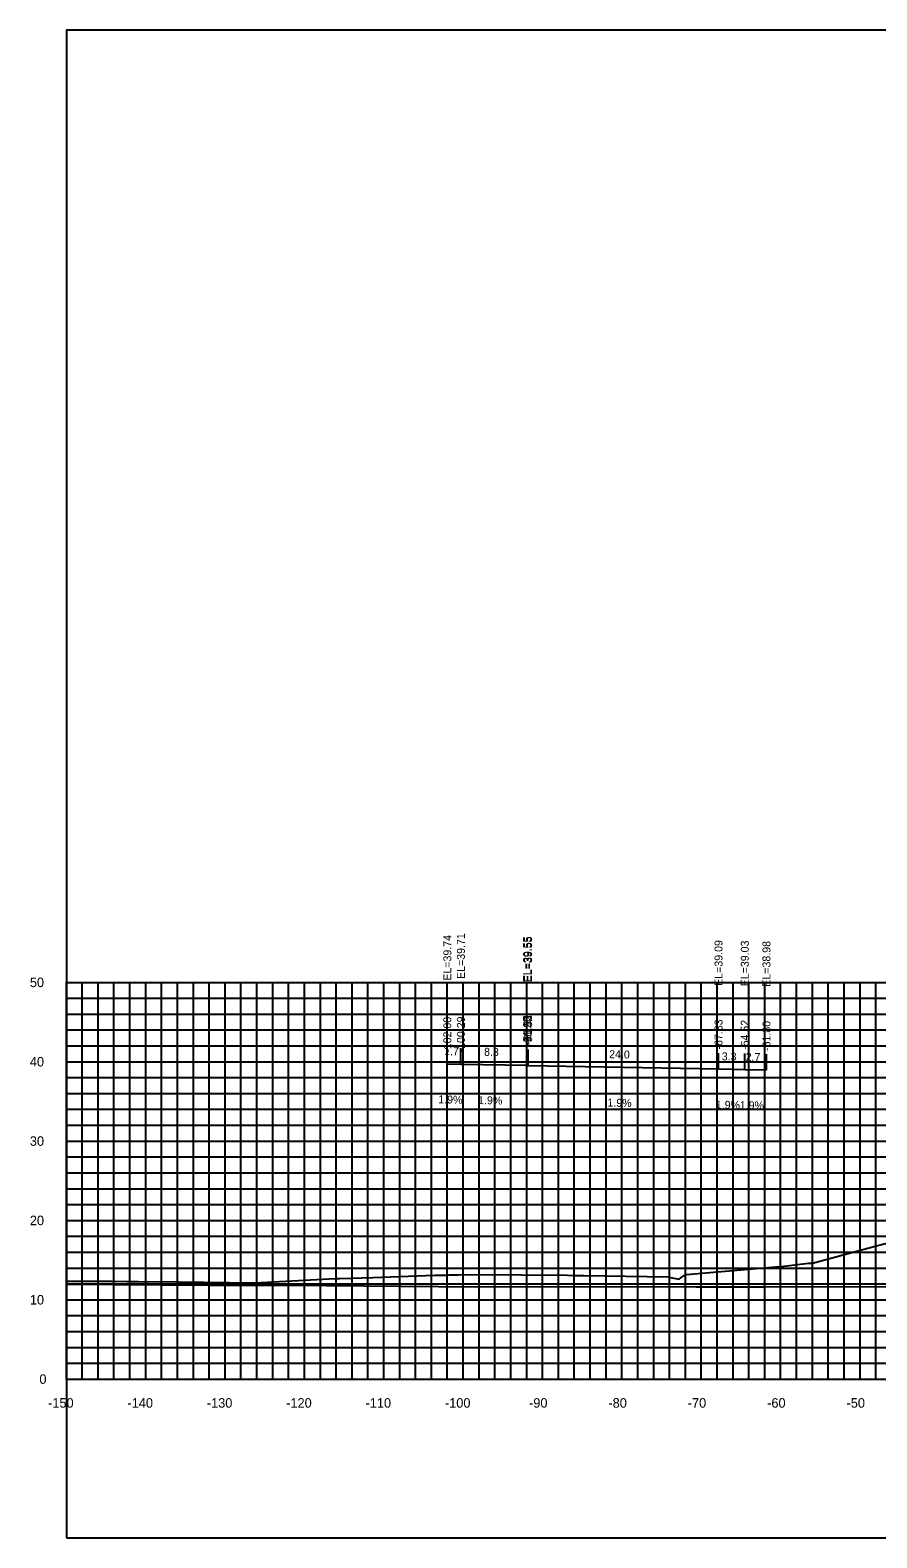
# Model space of a CAD drawing. Extents: x 1800880 to 1818864, y 245271 to 250560.
# Drawn here: x 1815588.2 to 1815694.9, y 247558.5 to 247748.5 of the extents above; entities that cross this region are included whole.
import ezdxf

# ---------------------------------------------------------------- set-up
doc = ezdxf.new("R2010")
doc.units = 0
for name, color, linetype in [('33', 7, 'Continuous'), ('ANNO-TXT', 7, 'Continuous'), ('CL-CNST', 7, 'Continuous'), ('DESIGN - DRAINAGE - Bridges', 7, 'Continuous'), ('Level 37', 7, 'Continuous'), ('Level 46', 7, 'Continuous'), ('Level 62', 7, 'Continuous'), ('SHT-BDR', 7, 'Continuous')]:
    doc.layers.add(name, color=color, linetype=linetype)

msp = doc.modelspace()

# ---------------------------------------------------------------- linework, layer by layer
at = {"layer": 'CL-CNST'}
msp.add_lwpolyline([(1815592.75, 247590.82), (1815598.5, 247590.8), (1815600.38, 247590.79), (1815601.8, 247590.79), (1815606.9, 247590.73), (1815616.45, 247590.6), (1815616.49, 247590.6), (1815626.61, 247591.13), (1815626.68, 247591.14), (1815626.78, 247591.14), (1815627.14, 247591.14), (1815627.19, 247591.14), (1815627.19, 247591.14), (1815627.19, 247591.14), (1815631.36, 247591.27), (1815639.16, 247591.56), (1815639.3, 247591.56), (1815640.04, 247591.58), (1815640.06, 247591.58), (1815640.11, 247591.58), (1815640.2, 247591.58), (1815640.32, 247591.58), (1815640.33, 247591.58), (1815640.54, 247591.59), (1815640.93, 247591.6), (1815641.21, 247591.61), (1815641.58, 247591.61), (1815642.15, 247591.62), (1815644.28, 247591.67), (1815655.88, 247591.55), (1815656.55, 247591.54), (1815657.93, 247591.52), (1815668.56, 247591.34), (1815668.61, 247591.33), (1815668.69, 247591.31), (1815668.75, 247591.3), (1815668.81, 247591.28), (1815668.86, 247591.27), (1815669.95, 247591.08), (1815670.18, 247591.25), (1815670.59, 247591.54), (1815670.86, 247591.67), (1815670.88, 247591.67), (1815682.62, 247592.65), (1815682.81, 247592.66), (1815686.26, 247593.08), (1815686.58, 247593.08), (1815686.76, 247593.08), (1815694.66, 247595.22), (1815699.18, 247596.4)], dxfattribs=at)
at = {"layer": 'DESIGN - DRAINAGE - Bridges'}
for p, q in [((1815592.69, 247628.47), (1815592.75, 247628.47)), ((1815592.75, 247578.47), (1815592.75, 247628.47)), ((1815592.69, 247618.47), (1815592.75, 247618.47)), ((1815592.69, 247608.47), (1815592.75, 247608.47)), ((1815592.69, 247598.47), (1815592.75, 247598.47)), ((1815592.69, 247588.47), (1815592.75, 247588.47)), ((1815592.69, 247578.47), (1815592.75, 247578.47)), ((1815592.75, 247578.47), (1815892.75, 247578.47)), ((1815592.75, 247578.41), (1815592.75, 247578.47)), ((1815602.75, 247578.41), (1815602.75, 247578.47)), ((1815612.75, 247578.41), (1815612.75, 247578.47)), ((1815622.75, 247578.41), (1815622.75, 247578.47)), ((1815632.75, 247578.41), (1815632.75, 247578.47)), ((1815642.75, 247578.41), (1815642.75, 247578.47)), ((1815652.75, 247578.41), (1815652.75, 247578.47)), ((1815662.75, 247578.41), (1815662.75, 247578.47)), ((1815672.75, 247578.41), (1815672.75, 247578.47)), ((1815682.75, 247578.41), (1815682.75, 247578.47)), ((1815692.75, 247578.41), (1815692.75, 247578.47))]:
    msp.add_line(p, q, dxfattribs=at)
at = {"layer": 'Level 37'}
for p, q in [((1815640.75, 247618.21), (1815640.75, 247620.21)), ((1815642.46, 247618.17), (1815642.46, 247620.17)), ((1815650.8, 247618.02), (1815650.8, 247620.02)), ((1815650.84, 247618.01), (1815650.84, 247620.01)), ((1815650.93, 247618.01), (1815650.93, 247620.01)), ((1815674.92, 247617.56), (1815674.92, 247619.56)), ((1815678.23, 247617.5), (1815678.23, 247619.5)), ((1815680.96, 247617.44), (1815680.96, 247619.44))]:
    msp.add_line(p, q, dxfattribs=at)
msp.add_lwpolyline([(1815592.75, 247558.47), (1815892.75, 247558.47), (1815892.75, 247748.47), (1815592.75, 247748.47)], close=True, dxfattribs=at)
at = {"layer": 'Level 46'}
for p, q in [((1815592.75, 247628.47), (1815892.75, 247628.47)), ((1815592.75, 247578.47), (1815592.75, 247628.47)), ((1815594.75, 247578.47), (1815594.75, 247628.47)), ((1815596.75, 247578.47), (1815596.75, 247628.47)), ((1815598.75, 247578.47), (1815598.75, 247628.47)), ((1815600.75, 247578.47), (1815600.75, 247628.47)), ((1815602.75, 247578.47), (1815602.75, 247628.47)), ((1815604.75, 247578.47), (1815604.75, 247628.47)), ((1815606.75, 247578.47), (1815606.75, 247628.47)), ((1815608.75, 247578.47), (1815608.75, 247628.47)), ((1815610.75, 247578.47), (1815610.75, 247628.47)), ((1815612.75, 247578.47), (1815612.75, 247628.47)), ((1815614.75, 247578.47), (1815614.75, 247628.47)), ((1815616.75, 247578.47), (1815616.75, 247628.47)), ((1815618.75, 247578.47), (1815618.75, 247628.47)), ((1815620.75, 247578.47), (1815620.75, 247628.47)), ((1815622.75, 247578.47), (1815622.75, 247628.47)), ((1815624.75, 247578.47), (1815624.75, 247628.47)), ((1815626.75, 247578.47), (1815626.75, 247628.47)), ((1815628.75, 247578.47), (1815628.75, 247628.47)), ((1815630.75, 247578.47), (1815630.75, 247628.47)), ((1815632.75, 247578.47), (1815632.75, 247628.47)), ((1815634.75, 247578.47), (1815634.75, 247628.47)), ((1815636.75, 247578.47), (1815636.75, 247628.47)), ((1815638.75, 247578.47), (1815638.75, 247628.47)), ((1815640.75, 247578.47), (1815640.75, 247628.47)), ((1815642.75, 247578.47), (1815642.75, 247628.47)), ((1815644.75, 247578.47), (1815644.75, 247628.47)), ((1815646.75, 247578.47), (1815646.75, 247628.47)), ((1815648.75, 247578.47), (1815648.75, 247628.47)), ((1815650.75, 247578.47), (1815650.75, 247628.47)), ((1815652.75, 247578.47), (1815652.75, 247628.47)), ((1815654.75, 247578.47), (1815654.75, 247628.47)), ((1815656.75, 247578.47), (1815656.75, 247628.47)), ((1815658.75, 247578.47), (1815658.75, 247628.47)), ((1815660.75, 247578.47), (1815660.75, 247628.47)), ((1815662.75, 247578.47), (1815662.75, 247628.47)), ((1815664.75, 247578.47), (1815664.75, 247628.47)), ((1815666.75, 247578.47), (1815666.75, 247628.47)), ((1815668.75, 247578.47), (1815668.75, 247628.47)), ((1815670.75, 247578.47), (1815670.75, 247628.47)), ((1815672.75, 247578.47), (1815672.75, 247628.47)), ((1815674.75, 247578.47), (1815674.75, 247628.47)), ((1815676.75, 247578.47), (1815676.75, 247628.47)), ((1815678.75, 247578.47), (1815678.75, 247628.47)), ((1815680.75, 247578.47), (1815680.75, 247628.47)), ((1815682.75, 247578.47), (1815682.75, 247628.47)), ((1815684.75, 247578.47), (1815684.75, 247628.47)), ((1815686.75, 247578.47), (1815686.75, 247628.47)), ((1815688.75, 247578.47), (1815688.75, 247628.47)), ((1815690.75, 247578.47), (1815690.75, 247628.47)), ((1815692.75, 247578.47), (1815692.75, 247628.47)), ((1815694.75, 247578.47), (1815694.75, 247628.47)), ((1815592.75, 247626.47), (1815892.75, 247626.47)), ((1815592.75, 247624.47), (1815892.75, 247624.47)), ((1815592.75, 247622.47), (1815892.75, 247622.47)), ((1815592.75, 247620.47), (1815892.75, 247620.47)), ((1815592.75, 247618.47), (1815892.75, 247618.47)), ((1815592.75, 247616.47), (1815892.75, 247616.47)), ((1815592.75, 247614.47), (1815892.75, 247614.47)), ((1815592.75, 247612.47), (1815892.75, 247612.47)), ((1815592.75, 247610.47), (1815892.75, 247610.47)), ((1815592.75, 247608.47), (1815892.75, 247608.47)), ((1815592.75, 247606.47), (1815892.75, 247606.47)), ((1815592.75, 247604.47), (1815892.75, 247604.47)), ((1815592.75, 247602.47), (1815892.75, 247602.47)), ((1815592.75, 247600.47), (1815892.75, 247600.47)), ((1815592.75, 247598.47), (1815892.75, 247598.47)), ((1815592.75, 247596.47), (1815892.75, 247596.47)), ((1815592.75, 247594.47), (1815892.75, 247594.47)), ((1815592.75, 247592.47), (1815892.75, 247592.47)), ((1815592.75, 247590.47), (1815892.75, 247590.47)), ((1815592.75, 247588.47), (1815892.75, 247588.47)), ((1815592.75, 247586.47), (1815892.75, 247586.47)), ((1815592.75, 247584.47), (1815892.75, 247584.47)), ((1815592.75, 247582.47), (1815892.75, 247582.47)), ((1815592.75, 247580.47), (1815892.75, 247580.47)), ((1815592.75, 247578.47), (1815892.75, 247578.47))]:
    msp.add_line(p, q, dxfattribs=at)
at = {"layer": 'Level 62'}
for points in [[(1815640.75, 247618.21), (1815642.46, 247618.17), (1815650.8, 247618.02), (1815650.84, 247618.01), (1815650.93, 247618.01), (1815674.92, 247617.56), (1815678.23, 247617.5), (1815680.96, 247617.44)], [(1815592.75, 247590.45), (1815616.59, 247590.28), (1815620.81, 247590.29), (1815644.34, 247590.12), (1815651, 247590.14), (1815672.1, 247590.08), (1815680.84, 247590.12), (1815699.85, 247590.14), (1815710.4, 247590.2), (1815727.61, 247589.9), (1815739.72, 247589.97), (1815755.36, 247590.14), (1815769.79, 247590.04), (1815783.12, 247590.12), (1815797.33, 247590.37), (1815810.88, 247590.45), (1815824.83, 247590.07), (1815838.63, 247590.16), (1815858.95, 247589.45), (1815866.39, 247589.5), (1815887.04, 247589.5), (1815892.75, 247589.54)]]:
    msp.add_lwpolyline(points, dxfattribs=at)

# ---------------------------------------------------------------- texts
for s, p in [('-150', (1815590.45, 247574.87)), ('-140', (1815600.45, 247574.87)), ('-130', (1815610.45, 247574.87)), ('-120', (1815620.45, 247574.87)), ('-110', (1815630.45, 247574.87)), ('-100', (1815640.45, 247574.87)), ('-90', (1815651.05, 247574.87)), ('-80', (1815661.05, 247574.87)), ('-70', (1815671.05, 247574.87)), ('-60', (1815681.05, 247574.87)), ('-50', (1815691.05, 247574.87))]:
    msp.add_text(s, height=1.2).set_placement(p)
at = {"layer": '33'}
for s, p in [('50', (1815588.15, 247627.87)), ('40', (1815588.15, 247617.87)), ('30', (1815588.15, 247607.87)), ('20', (1815588.15, 247597.87)), ('10', (1815588.15, 247587.87)), ('0', (1815589.35, 247577.87))]:
    msp.add_text(s, height=1.2, dxfattribs=at).set_placement(p)
at = {"layer": 'ANNO-TXT'}
for s, rotation, p in [('1.7', 358.9183, (1815640.34, 247619.31)), ('8.3', 358.9183, (1815645.37, 247619.22)), ('24.0', 358.9139, (1815661.13, 247618.92)), ('3.3', 358.9139, (1815675.32, 247618.65)), ('2.7', 358.9139, (1815678.33, 247618.59)), ('1.9%', 358.9183, (1815639.6, 247613.23)), ('1.9%', 358.9183, (1815644.62, 247613.13)), ('1.9%', 358.9139, (1815660.92, 247612.82)), ('1.9%', 358.9139, (1815674.57, 247612.56)), ('1.9%', 358.9139, (1815677.59, 247612.51))]:
    msp.add_text(s, height=1, rotation=rotation, dxfattribs=at).set_placement(p)
at = {"layer": 'DESIGN - DRAINAGE - Bridges'}
msp.add_text('-', height=0.0001, dxfattribs=at).set_placement((1815592.75, 247578.47))
at = {"layer": 'SHT-BDR'}
for s, p in [('EL=39.74', (1815641.25, 247628.68)), ('EL=39.71', (1815642.96, 247628.9)), ('EL=39.55', (1815651.3, 247628.49)), ('EL=39.55', (1815651.34, 247628.49)), ('EL=39.55', (1815651.43, 247628.49)), ('EL=39.09', (1815675.42, 247628.03)), ('EL=39.03', (1815678.73, 247627.97)), ('EL=38.98', (1815681.46, 247627.92)), ('-102.00', (1815641.25, 247619.59)), ('-100.29', (1815642.96, 247619.64)), ('-91.95', (1815651.3, 247620.47)), ('-91.91', (1815651.34, 247620.72)), ('-91.82', (1815651.43, 247620.47)), ('-67.83', (1815675.42, 247620.01)), ('-64.52', (1815678.73, 247619.95)), ('-61.80', (1815681.46, 247619.82))]:
    msp.add_text(s, height=1, rotation=90, dxfattribs=at).set_placement(p)

doc.saveas('drawing.dxf')
